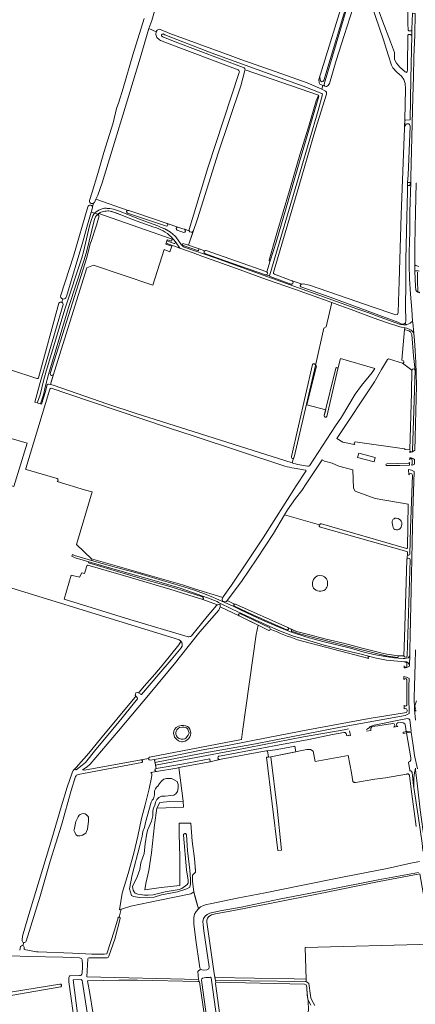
# Model space of a CAD drawing. Header units: metres. Extents: x 209813 to 223847, y 571801 to 587119.
# Tile 317 of 656: x 222073 to 222421, y 574073 to 574940. Entities that reach past the tile are written whole.
import ezdxf

# ---------------------------------------------------------------- set-up
doc = ezdxf.new("R2010")
doc.units = ezdxf.units.M
for name, color, linetype, lineweight in [('B-RO-GR-BOUWLAND-GV', 8, 'Continuous', 0), ('B-RO-GR-GRAS-GV', 8, 'Continuous', 0), ('B-RO-GR-HOUTWAL-GV', 8, 'Continuous', 0), ('B-RO-KW-KUNSTWERK_DEK-GV', 8, 'Continuous', 0), ('B-RO-OG-BEBOUWING_LOODS-GV', 8, 'Continuous', 0), ('B-RO-OG-TERREIN_CULTUURSCHEIDING-GV', 8, 'Continuous', 0), ('B-RO-OG-WATER_GREPPEL-GV', 8, 'Continuous', 0), ('B-RO-OG-WATER_MEER-GV', 8, 'Continuous', 0), ('B-RO-OG-WEG-GV', 8, 'Continuous', 0), ('B-RO-VH-VERHARDING_FUNDERING_ZAND-GV', 8, 'Continuous', 0), ('B-RO-VH-VERHARDING_HALFVERHARDING_GRIND-GV', 8, 'Continuous', 0), ('B-RO-VH-VERHARDING_PUIN-GV', 8, 'Continuous', 0)]:
    doc.layers.add(name, color=color, linetype=linetype, lineweight=lineweight)

msp = doc.modelspace()

# ---------------------------------------------------------------- linework, layer by layer
at = {"layer": 'B-RO-GR-BOUWLAND-GV', "flags": 128}
for points in [[(222213.052, 575020.402), (222202.478, 574986.38), (222199.372, 574975.972), (222189.054, 574939.724), (222186.408, 574932.653)], [(222192.89, 574929.531), (222193.922, 574931.198), (222195.493, 574931.929), (222197.335, 574931.357), (222204.955, 574928.261), (222257.978, 574908.894), (222267.582, 574905.401), (222298.618, 574894.447), (222325.844, 574884.684), (222338.861, 574879.049), (222339.893, 574882.382), (222337.035, 574883.573), (222336.48, 574884.684), (222336.162, 574887.734), (222337.618, 574892.364), (222359.049, 574961.949), (222358.255, 574963.802), (222355.212, 574964.86), (222316.98, 574978.751), (222221.994, 575013.94), (222220.509, 575014.943), (222219.847, 575015.869), (222219.781, 575017.39)], [(222338.861, 574879.049), (222342.176, 574877.468), (222343.002, 574876.392), (222342.896, 574874.592), (222333.371, 574843.901), (222318.554, 574793.312), (222296.79, 574719.471), (222296.299, 574717.491), (222296.299, 574716.658), (222297.092, 574715.983), (222310.904, 574710.864), (222312.61, 574710.193), (222321.5, 574707.416), (222322.508, 574707.557), (222328.117, 574706.498), (222369.815, 574691.893), (222382.515, 574687.66), (222404.105, 574680.146), (222405.587, 574680.675), (222406.116, 574682.157), (222406.857, 574700.995), (222406.966, 574709.255), (222407.598, 574729.147), (222408.793, 574768.395), (222410.879, 574822.28), (222411.981, 574852.074), (222412.752, 574879.488), (222412.435, 574884.25), (222411.165, 574887.584), (222408.991, 574890.534), (222405.089, 574894.04), (222401.517, 574898.075), (222400.194, 574900.39), (222397.548, 574908.526), (222392.918, 574923.541), (222382.96, 574952.646)], [(222366.45, 574951.164), (222358.72, 574926.584), (222351.643, 574904.491), (222345.623, 574884.118), (222344.433, 574882.266), (222343.044, 574881.604), (222341.56, 574881.747), (222339.893, 574882.382)], [(222195.827, 574922.626), (222193.605, 574924.61), (222192.573, 574927.309), (222192.89, 574929.531), (222186.408, 574932.653), (222178.867, 574906.387), (222163.521, 574856.248), (222145.397, 574796.452), (222141.429, 574785.737), (222139.602, 574782.166), (222168.222, 574772.341)], [(222265.047, 574896.087), (222199.592, 574920.956)], [(222221.887, 574755.509), (222238.499, 574809.823), (222266.159, 574893.792)], [(222168.719, 574772.17), (222175.873, 574769.855), (222202.656, 574760.713), (222212.041, 574757.397), (222221.942, 574754.395)], [(222074.73, 574129.369), (222075.094, 574132.533), (222079.724, 574148.911), (222100.825, 574218.298), (222109.556, 574247.402), (222114.385, 574263.939), (222118.751, 574276.639), (222119.809, 574278.557), (222122.455, 574281.269), (222133.567, 574293.837), (222143.754, 574306.603), (222158.174, 574323.801), (222174.181, 574342.983), (222174.834, 574344.181), (222174.445, 574345.166), (222174.578, 574345.96), (222175.107, 574347.018), (222176.231, 574347.481), (222177.387, 574347.174), (222178.282, 574347.944), (222182.317, 574352.971), (222191.71, 574363.489), (222198.258, 574371.162), (222212.942, 574389.352), (222213.868, 574390.807), (222214.265, 574391.865), (222214.249, 574392.988), (222213.216, 574393.673), (222208.841, 574395.173), (222171.569, 574406.578), (222057.235, 574442.004)], [(222422.098, 574229.371), (222417.58, 574262.062), (222416.203, 574274.249), (222416.065, 574274.606), (222415.856, 574274.927), (222415.586, 574275.198), (222415.265, 574275.407), (222414.908, 574275.546), (222414.53, 574275.608), (222414.148, 574275.591), (222413.777, 574275.495), (222413.434, 574275.325), (222395.135, 574272.293), (222385.61, 574270.928), (222368.516, 574268.099), (222368.085, 574268.097), (222367.659, 574268.163), (222367.248, 574268.294), (222366.863, 574268.487), (222366.512, 574268.738), (222366.205, 574269.04), (222364.954, 574276.472), (222362.144, 574291.819), (222333.024, 574286.639), (222331.181, 574295.536), (222328.887, 574297.042), (222325.705, 574297.202), (222293.925, 574290.683), (222299.405, 574245.469), (222303.35, 574208.435), (222300.138, 574208.087), (222290.01, 574290.284), (222291.766, 574290.463), (222290.94, 574296.082), (222289.78, 574295.932), (222250.268, 574288.651), (222240.432, 574286.291), (222212.793, 574281.138), (222216.777, 574251.598), (222217.094, 574246.354), (222193.576, 574245.371), (222191.348, 574230.832), (222188.891, 574206.057), (222186.331, 574190.583), (222183.679, 574178.947), (222182.887, 574173.422), (222197.288, 574175.636), (222213.747, 574177.4), (222213.721, 574202.897), (222213.235, 574222.49), (222213.209, 574232.1), (222223.314, 574232.265), (222224.73, 574216.387), (222226.805, 574201.165), (222227.55, 574190.092), (222227.627, 574189.086), (222224.793, 574186.441), (222224.915, 574180.885), (222226.133, 574171.568), (222229.482, 574158.616), (222230.089, 574156.612), (222232, 574158.358), (222234.531, 574159.664), (222237.293, 574160.583), (222240.481, 574161.232), (222264.301, 574165.988), (222288.824, 574170.797), (222320.706, 574177.282), (222357.084, 574184.514), (222396.45, 574192.381), (222417.258, 574196.805), (222424.826, 574198.395)], [(222244.707, 574096.051), (222314.616, 574094.977), (222325.061, 574094.756), (222324.338, 574122.751), (222436.28, 574125.496), (222425.324, 574187.479), (222389.55, 574180.724), (222335.838, 574169.94), (222294.483, 574161.617), (222262.771, 574155.549)], [(222262.771, 574155.549), (222245.111, 574152.276), (222241.544, 574151.295), (222240.8, 574150.913)], [(222237.593, 574144.921), (222243.96, 574099.653), (222244.707, 574096.051)], [(222075.356, 574124.247), (222076.129, 574127.081)], [(222072.626, 574120.369), (222073.421, 574123.417)]]:
    msp.add_lwpolyline(points, dxfattribs=at)
at = {"layer": 'B-RO-GR-BOUWLAND-GV'}
for points in [[(222199.592, 574920.956, -0.0463944), (222195.827, 574922.626)], [(222266.159, 574893.792, 0.3790153), (222265.047, 574896.087)], [(222168.222, 574772.341, -0.1047569), (222168.719, 574772.17)], [(222221.942, 574754.395, -0.1393325), (222221.887, 574755.509)], [(222076.129, 574127.081, -0.4001572), (222074.73, 574129.369)], [(222073.421, 574123.417, -0.3466793), (222075.356, 574124.247)]]:
    msp.add_lwpolyline(points, format="xyb", dxfattribs=at)
at = {"layer": 'B-RO-GR-GRAS-GV', "flags": 128}
for points in [[(222414.871, 574967.754), (222381.517, 574970.066), (222383.056, 574965.313), (222392.673, 574938.616), (222399.41, 574920.895), (222402.8, 574911.444), (222402.929, 574910.56), (222403.017, 574905.236), (222404.711, 574901.94), (222407.594, 574898.489), (222412.276, 574894.411), (222413.38, 574893.858), (222414.046, 574894.572), (222414.395, 574895.866), (222414.267, 574899.512), (222414.694, 574926.758), (222415.37, 574927.176), (222416.845, 574927.327), (222418.157, 574926.484), (222418.129, 574930.628), (222415.45, 574930.534), (222415.039, 574931.012), (222414.832, 574936.925)], [(222409.475, 574495.813), (222409.181, 574494.374), (222408.77, 574493.128), (222407.942, 574492.053), (222406.897, 574491.164), (222405.504, 574490.855), (222404.397, 574490.77), (222403.167, 574490.98), (222402.308, 574491.623), (222401.721, 574492.691), (222401.327, 574493.875), (222400.996, 574496.885), (222400.981, 574498.401), (222401.043, 574498.912), (222401.662, 574500.072), (222402.738, 574500.559), (222403.319, 574500.907), (222404.418, 574501.092), (222406.158, 574500.821), (222407.117, 574500.186), (222408.193, 574499.357), (222408.865, 574498.498), (222409.368, 574497.221)], [(222208.318, 574311.154), (222208.481, 574313.188), (222209.079, 574314.723), (222210.543, 574316.559), (222212.542, 574317.662), (222214.874, 574318.233), (222217.008, 574318.336), (222218.776, 574318.006), (222220.544, 574317.309), (222221.612, 574316.41), (222222.448, 574315.178), (222223.251, 574313.079), (222223.42, 574311.445), (222223.09, 574309.845), (222222.492, 574308.277), (222221.428, 574306.608), (222220.063, 574305.405), (222218.397, 574304.603), (222216.131, 574303.865), (222215.098, 574303.797), (222213.664, 574304.095), (222212.463, 574304.726), (222210.827, 574306.124), (222209.164, 574308.032), (222208.636, 574309.388)], [(222309.087, 574298.825), (222297.875, 574296.981), (222290.94, 574296.082), (222291.766, 574290.463), (222293.818, 574290.672), (222316.018, 574295.218), (222315.208, 574300.002)], [(222204.969, 574251.201), (222196.184, 574250.428), (222193.576, 574245.371), (222217.094, 574246.354), (222216.777, 574251.598)], [(222122.183, 574233.631), (222124.134, 574237.836), (222125.141, 574239.228), (222125.807, 574239.785), (222127.277, 574240.403), (222128.577, 574240.604), (222130.21, 574240.425), (222131.594, 574239.519), (222132.685, 574238.489), (222133.164, 574237.514), (222133.162, 574233.568), (222132.564, 574229.475), (222132.354, 574226.929), (222131.595, 574224.949), (222130.898, 574223.479), (222129.559, 574222.466), (222127.902, 574221.631), (222125.727, 574220.958), (222123.592, 574221.098), (222122.417, 574221.92), (222120.909, 574224.436), (222120.399, 574225.813), (222120.756, 574226.448)], [(222254.643, 574000), (222256.609, 573985.226), (222256.338, 573984.678), (222250.844, 573983.703), (222249.791, 573983.722), (222249.016, 573984.184), (222248.539, 573984.881), (222248.261, 573985.7), (222242.66, 574023.312), (222233.267, 574091.849), (222232.905, 574093.713), (222233.124, 574094.888), (222233.708, 574095.462), (222236.599, 574096.119), (222238.584, 574096.281), (222239.846, 574096.279), (222240.787, 574096.357), (222241.256, 574095.764), (222241.619, 574093.901)], [(222264.715, 573950.925), (222365.295, 573964.698), (222364.24, 573969.384), (222356.643, 573977.302), (222340.032, 573994.254), (222326.19, 574014.966), (222321.413, 574023.425), (222318.944, 574031.087), (222318.038, 574037.361), (222319.102, 574046.64), (222321.734, 574055.547), (222325.034, 574062.879), (222327.119, 574066.718), (222326.881, 574076.342), (222326.49, 574077.18), (222325.815, 574085.434), (222325.635, 574087.628), (222325.038, 574089.787), (222323.733, 574090.311), (222245.455, 574092.006), (222245.162, 574091.038), (222259.657, 573985.754)]]:
    msp.add_lwpolyline(points, close=True, dxfattribs=at)
for points in [[(222134.137, 574781.141), (222136.376, 574788.454), (222141.427, 574804.811), (222146.895, 574823.354), (222154.955, 574849.585), (222158.068, 574862.125), (222160.141, 574867.723), (222163.95, 574880.09), (222172.3, 574909.291), (222182.23, 574941.309)], [(222338.838, 574875.449), (222322.483, 574881.741), (222241.258, 574911.307), (222200.603, 574927.141), (222199.002, 574927.864), (222198.208, 574927.706), (222197.573, 574926.912), (222197.573, 574926.039), (222198.674, 574925.165), (222209.514, 574920.868), (222270.498, 574897.819)], [(222271.14, 574895.558), (222267.576, 574882.042), (222247.457, 574822.633), (222229.249, 574764.968), (222221.466, 574741.515)], [(222271.256, 574896.158), (222335.838, 574873.976), (222335.574, 574873.078)], [(222290.325, 574715.529), (222290.583, 574715.22), (222291.874, 574714.969), (222292.941, 574715.499), (222319.76, 574806.223), (222335.525, 574860.349), (222339.367, 574874.561)], [(222292.391, 574728.405), (222299.253, 574752.226), (222310.464, 574789.913), (222319.626, 574821.313), (222327.165, 574845.553), (222334.043, 574868.881), (222335.574, 574873.078)], [(222108.839, 574697.611), (222119.898, 574731.882), (222132.814, 574775.466)], [(222136.719, 574775.576), (222137.57, 574778.533)], [(222333.273, 574635.527), (222340.54, 574668.384), (222342.602, 574669.795), (222347.833, 574691.027), (222344.366, 574692.281), (222315.79, 574702.498), (222298.597, 574708.581), (222286.088, 574712.983), (222263.752, 574721.062), (222233.192, 574731.942), (222225.628, 574734.745), (222213.864, 574738.967), (222201.73, 574743.433), (222201.435, 574742.58), (222206.607, 574740.727), (222204.861, 574735.885), (222199.885, 574737.75), (222189.863, 574706.365), (222137.535, 574724.06), (222131.649, 574721.638), (222100.397, 574621.123), (222099.699, 574618.789), (222102.245, 574618.128), (222150.357, 574601.569), (222174.438, 574593.624), (222312.76, 574549.67)], [(222221.466, 574741.515), (222235.688, 574736.765)], [(222236.968, 574736.936), (222290.35, 574718.007), (222293.442, 574727.932)], [(222290.35, 574718.007), (222290.529, 574717.943)], [(222089.142, 574624.794), (222107.244, 574690.44)], [(222109.637, 574691.315), (222110.568, 574694.265)], [(221934.372, 574675.249), (222000, 574653.008), (222040.909, 574639.542), (222087.602, 574624.234)], [(222062.774, 574530.38), (222067.605, 574528.934), (222079.073, 574567.255), (222041.659, 574578.128), (222030.727, 574582.096), (222026.437, 574583.467), (222041.421, 574636), (222000, 574649.125), (221932.931, 574670.77)], [(222327.943, 574547.189), (222350.839, 574582.492), (222356.337, 574589.997), (222368.239, 574610.333), (222373.836, 574617.843), (222383.174, 574629.384), (222385.748, 574632.942), (222355.287, 574641.888), (222353.131, 574632.645)], [(222396.868, 574640.854), (222391.362, 574632.136), (222385.313, 574621.251), (222352.127, 574571.19), (222357.289, 574567.928), (222367.354, 574565.991), (222368.059, 574566.443)], [(222417.845, 574611.666), (222418.221, 574631.508), (222409.863, 574637.631), (222398.651, 574641.262)], [(222312.037, 574555.242), (222330.557, 574636.481)], [(222341.052, 574591.492), (222342.304, 574596.577), (222325.65, 574600.99), (222334.091, 574635.25), (222333.273, 574635.527), (222314.608, 574554.714)], [(222353.131, 574632.645), (222343.33, 574590.626)], [(222099.168, 574614.8), (222077.987, 574544.7)], [(222306.352, 574546.97), (222226.525, 574573.279), (222203.669, 574580.578), (222114.937, 574610.658), (222100.351, 574615.482)], [(222412.379, 574561.552), (222416.549, 574561.152), (222417.845, 574611.666)], [(222368.42, 574568.326), (222411.804, 574562.047)], [(222414.249, 574474.885), (222414.958, 574513.427), (222385.963, 574518.293), (222368.165, 574524.961), (222366.942, 574527.372), (222366.267, 574543.632), (222353.999, 574546.987), (222347.966, 574549.595), (222341.246, 574551.304), (222339.254, 574552.304), (222325.211, 574531.257), (222321.316, 574525.293), (222315.68, 574518.285), (222308.641, 574508.438), (222306.052, 574504.067)], [(222313.791, 574553.745), (222312.76, 574549.67), (222313.799, 574549.34)], [(222078.443, 574543.825), (222105.551, 574536.049)], [(222135.996, 574465.135), (222216.144, 574442.186), (222226.625, 574438.601), (222251.596, 574431.035), (222251.874, 574431.755), (222259.385, 574442.043), (222273.732, 574463.477), (222287.066, 574483.619), (222316.142, 574529.451), (222324.876, 574542.478)], [(222324.427, 574543.447), (222314.385, 574545.067)], [(222321.396, 574547.663), (222326.207, 574546.86)], [(222105.636, 574533.252), (222130.652, 574525.793), (222136.45, 574524.132), (222122.698, 574477.932), (222135.996, 574465.135)], [(222336.744, 574495.04), (222306.052, 574504.067), (222296.275, 574487.56), (222281.601, 574465.089), (222268.043, 574445.232), (222255.448, 574428.42), (222261.833, 574425.089)], [(222413.934, 574471.545), (222337.749, 574492.979)], [(222338.463, 574495.925), (222413.62, 574474.38)], [(222262.708, 574425.125), (222309.058, 574404.522), (222316.432, 574401.278), (222327.264, 574398.566), (222342.753, 574394.488), (222359.147, 574390.48), (222374.419, 574386.588), (222390.75, 574382.246), (222396.276, 574381.017), (222406.043, 574379.57), (222411.282, 574379.724), (222411.724, 574395.854), (222413.89, 574464.292), (222414.325, 574469.144)], [(222414.325, 574469.144), (222414.327, 574470.833)], [(222131.844, 574458.948), (222129.874, 574452.178), (222127.468, 574452.878), (222125.2, 574449.131), (222118.067, 574450.858), (222111.752, 574429.697), (222169.83, 574411.722), (222221.074, 574396.454)], [(222223.907, 574397.263), (222237.83, 574414.289), (222246.191, 574424.035), (222246.89, 574424.53), (222233.225, 574429.52), (222226.371, 574431.829), (222204.918, 574438.486), (222164.238, 574450.452), (222132.759, 574459.747), (222131.844, 574458.948)], [(222187.114, 574290.395), (222268.119, 574306.024), (222268.931, 574313.123), (222281.103, 574398.349), (222282.748, 574406.677), (222265.95, 574414.827), (222249.425, 574422.765), (222248.123, 574419.933), (222231.27, 574400.836), (222213.083, 574377.996), (222210.242, 574374.136), (222187.542, 574346.802), (222159.718, 574313.713), (222134.656, 574284.173), (222132.102, 574281.853), (222128.046, 574279.317), (222129.786, 574278.784), (222186.217, 574289.302)], [(222180.241, 574285.603), (222124.303, 574275.141)], [(222186.217, 574289.302), (222179.521, 574288.054)], [(222192.823, 574280.478), (222191.359, 574288.328), (222187.589, 574287.619)], [(222121.914, 574273.256), (222118.11, 574261.052), (222109.428, 574230.336), (222099.594, 574198.824), (222090.735, 574167.791), (222078.399, 574128.155)], [(222162.154, 574156.343), (222160.665, 574155.738), (222162.97, 574170.586), (222168.325, 574187.892), (222173.239, 574205.671), (222176.845, 574220.72), (222180.102, 574236.349), (222183.326, 574248.433), (222186.613, 574262.344), (222188.885, 574272.332), (222189.133, 574274.375), (222189.149, 574275.489), (222188.879, 574276.379), (222188.33, 574276.945), (222193.191, 574277.873)], [(222424.14, 574188.831), (222388.623, 574182.273), (222342.571, 574173.186), (222301.194, 574165.166), (222267.826, 574158.264), (222249.168, 574154.813), (222240.214, 574152.813), (222237.769, 574151.715), (222235.957, 574150.262), (222234.695, 574148.243), (222234.083, 574145.666), (222234.213, 574142.641), (222234.514, 574140.033), (222235.015, 574137.441), (222239.681, 574105.52), (222239.302, 574103.872), (222237.545, 574103.029), (222235.541, 574102.775), (222233.196, 574103.001), (222231.951, 574103.411)], [(222240.8, 574150.913), (222241.544, 574151.295), (222245.111, 574152.276), (222262.771, 574155.549), (222294.483, 574161.617), (222335.838, 574169.94), (222389.55, 574180.724), (222425.324, 574187.479)], [(222132.662, 574112.568), (222131.741, 574096.905), (222230.104, 574094.536), (222229.71, 574101.404), (222231.951, 574103.411), (222231.355, 574104.58), (222230.985, 574106.778), (222227.854, 574129.203), (222226.058, 574143.434), (222226.231, 574149.114), (222226.82, 574151.992), (222228.152, 574154.421), (222229.825, 574156.37), (222230.089, 574156.612), (222227.515, 574165.4), (222226.133, 574171.568), (222223.316, 574170.038), (222196.131, 574164.318), (222170.525, 574159.122), (222163.118, 574156.735), (222162.154, 574156.343)], [(222162.154, 574156.343), (222160.374, 574149.339)], [(222076.601, 574122.393), (222076.708, 574120.985), (222087.419, 574118.73), (222089.026, 574118.689), (222119.164, 574117.553), (222136.117, 574116.826), (222147.151, 574116.76), (222149.465, 574116.936), (222156.153, 574137.988), (222159.287, 574148.818)], [(222161.264, 574148.197), (222156.459, 574130.018), (222151.244, 574114.847)], [(222245.455, 574092.006), (222243.96, 574099.653), (222237.593, 574144.921)], [(222127.565, 574111.743), (222127.112, 574112.928), (222125.476, 574113.636), (222110.609, 574114.102), (222080.474, 574114.792), (222049.992, 574115.873), (222021.563, 574116.282), (222015.162, 574116.685)], [(222149.671, 574113.586), (222133.861, 574113.46)], [(222127.54, 574099.811), (222127.93, 574106.008)], [(222066.26, 574083.417), (222107.939, 574090.349)], [(222121.577, 574052.328), (222115.927, 574092.344)], [(222116.028, 574096.254), (222116.225, 574096.863)], [(222116.934, 574097.59), (222125.287, 574097.852)], [(222141.66, 574003.234), (222135.932, 574041.082), (222129.139, 574084.277), (222127.897, 574091.748), (222127.743, 574093.628), (222126.935, 574094.509), (222119.614, 574094.015), (222123.703, 574064.586), (222128.414, 574031.423), (222130.722, 574014.785), (222133.695, 573995.151), (222134.442, 573989.965), (222148.015, 573992.094)], [(222245.532, 573975.679), (222248.114, 573976.018), (222247.005, 573984.335), (222231.119, 574092.41), (222230.458, 574092.778), (222229.744, 574092.509), (222176.424, 574093.82), (222159.917, 574093.737), (222132.496, 574093.387), (222134.368, 574082.077), (222136.98, 574065.569), (222139.934, 574044.882), (222145.558, 574010.847), (222146.762, 574004.055)], [(222230.104, 574094.536), (222230.373, 574093.822), (222230.458, 574092.778)]]:
    msp.add_lwpolyline(points, dxfattribs=at)
at = {"layer": 'B-RO-GR-GRAS-GV'}
for points in [[(222335.574, 574873.078, -0.9305915), (222336.236, 574872.843)], [(222339.367, 574874.561, 0.2855453), (222338.838, 574875.449)], [(222132.814, 574775.466, -0.7093836), (222136.719, 574775.576)], [(222137.57, 574778.533, -0.6160206), (222134.137, 574781.141)], [(222235.688, 574736.765, -0.2324769), (222236.968, 574736.936)], [(222290.529, 574717.943, -0.5386704), (222290.325, 574715.529)], [(222110.568, 574694.265, -0.4396312), (222108.839, 574697.611)], [(222107.244, 574690.44, -0.3730389), (222109.637, 574691.315)], [(222330.557, 574636.481, -0.8683558), (222333.273, 574635.527)], [(222398.651, 574641.262, 0.3125406), (222396.868, 574640.854)], [(222087.602, 574624.234, 0.4258603), (222089.142, 574624.794)], [(222100.351, 574615.482, 0.4158554), (222099.168, 574614.8)], [(222368.059, 574566.443, -0.9464221), (222368.42, 574568.326)], [(222411.804, 574562.047, -0.1725452), (222412.379, 574561.552)], [(222077.987, 574544.7, 0.4348247), (222078.443, 574543.825)], [(222314.385, 574545.067, -0.039807), (222306.352, 574546.97)], [(222313.799, 574549.34, 0.0333899), (222321.396, 574547.663)], [(222324.876, 574542.478, 0.4916013), (222324.427, 574543.447)], [(222326.207, 574546.86, 0.2052606), (222327.943, 574547.189)], [(222105.551, 574536.049, -0.7125759), (222105.636, 574533.252)], [(222413.62, 574474.38, 0.4327219), (222414.249, 574474.885)], [(222414.327, 574470.833, 0.3453183), (222413.934, 574471.545)], [(222331.496, 574439.419, -0.4459315), (222334.979, 574450.064)], [(222334.979, 574450.064, -0.3517766), (222342.923, 574447.541)], [(222342.923, 574447.541, -0.3225802), (222342.064, 574438.201)], [(222342.064, 574438.201, -0.4137245), (222331.496, 574439.419)], [(222221.074, 574396.454, 0.1855106), (222223.907, 574397.263)], [(222179.521, 574288.054, -0.796895), (222180.241, 574285.603)], [(222124.303, 574275.141, 0.2910433), (222121.914, 574273.256)], [(222193.191, 574277.873, -0.8758293), (222192.823, 574280.478)], [(222237.593, 574144.921, -0.3444029), (222240.8, 574150.913)], [(222078.399, 574128.155, -0.3662806), (222076.129, 574127.081)], [(222075.356, 574124.247, -0.3741897), (222076.601, 574122.393)], [(222127.93, 574106.008, 0.0539166), (222127.565, 574111.743)], [(222133.861, 574113.46, 0.3743276), (222132.662, 574112.568)], [(222151.244, 574114.847, -0.3449549), (222149.671, 574113.586)], [(222125.287, 574097.852, 0.4397746), (222127.54, 574099.811)], [(222107.939, 574090.349, -0.9016164), (222108.781, 574088.055)], [(222115.927, 574092.344, -0.0979153), (222116.028, 574096.254)], [(222116.225, 574096.863, -0.3607377), (222116.934, 574097.59)]]:
    msp.add_lwpolyline(points, format="xyb", dxfattribs=at)
for centre, radius, start, end in [((222269.23, 574896.239), 2.028, 340.391818, 52.529612), ((222313.322, 574554.971), 1.313, 168.08867, 349.504255), ((222338.138, 574494.444), 1.516, 77.628753, 257.831008), ((222187.634, 574289.054), 1.438, 111.18305, 269.290164), ((222160.208, 574148.292), 1.061, 354.886009, 155.662016)]:
    msp.add_arc(centre, radius, start, end, dxfattribs=at)
at = {"layer": 'B-RO-GR-HOUTWAL-GV', "flags": 128}
for points in [[(222363.862, 574964.178), (222340.68, 574886.809), (222339.814, 574885.875), (222338.782, 574885.716), (222337.909, 574886.192), (222337.353, 574886.986), (222337.052, 574890.564), (222336.162, 574887.734), (222336.48, 574884.684), (222337.035, 574883.573), (222341.56, 574881.747), (222341.004, 574882.541), (222341.041, 574883.566), (222365.356, 574965.786)], [(222179.898, 574345.749), (222195.381, 574363.388), (222206.235, 574376.259), (222214.958, 574386.684), (222215.721, 574388.293), (222215.919, 574389.881), (222215.39, 574391.468), (222214.249, 574392.988), (222214.265, 574391.865), (222213.868, 574390.807), (222212.942, 574389.352), (222198.258, 574371.162), (222191.71, 574363.489), (222182.317, 574352.971), (222178.282, 574347.944), (222177.387, 574347.174), (222179.314, 574345.767)], [(222176.154, 574343.057), (222174.834, 574344.181), (222174.181, 574342.983), (222158.174, 574323.801), (222143.754, 574306.603), (222133.567, 574293.837), (222122.455, 574281.269), (222121.222, 574280.005), (222122.256, 574279.173), (222127.63, 574283.433)], [(222127.63, 574283.433), (222130.486, 574285.776), (222139.831, 574297.216), (222159.109, 574320.343), (222176.498, 574341.68)], [(222329.241, 574071.831), (222327.765, 574074.445), (222326.881, 574076.342), (222327.119, 574066.718)]]:
    msp.add_lwpolyline(points, dxfattribs=at)
at = {"layer": 'B-RO-GR-HOUTWAL-GV'}
for points in [[(222176.498, 574341.68, 0.3210868), (222176.154, 574343.057)], [(222179.314, 574345.767, 0.3423558), (222179.898, 574345.749)]]:
    msp.add_lwpolyline(points, format="xyb", dxfattribs=at)
at = {"layer": 'B-RO-GR-HOUTWAL-GV', "flags": 128}
for points in [[(222193.576, 574245.371), (222196.184, 574250.428), (222204.969, 574251.201), (222216.777, 574251.598), (222212.793, 574281.138), (222211.004, 574280.804), (222193.191, 574277.873), (222188.33, 574276.945), (222188.879, 574276.379), (222189.149, 574275.489), (222189.133, 574274.375), (222188.885, 574272.332), (222186.613, 574262.344), (222183.326, 574248.433), (222180.102, 574236.349), (222176.845, 574220.72), (222173.239, 574205.671), (222168.325, 574187.892), (222162.97, 574170.586), (222160.665, 574155.738), (222163.118, 574156.735), (222170.525, 574159.122), (222196.131, 574164.318), (222223.316, 574170.038), (222226.133, 574171.568), (222224.915, 574180.885), (222224.793, 574186.441), (222227.627, 574189.086), (222227.351, 574194.023), (222226.805, 574201.165), (222224.73, 574216.387), (222223.314, 574232.265), (222213.209, 574232.1), (222213.235, 574222.49), (222213.721, 574202.897), (222213.747, 574177.4), (222197.288, 574175.636), (222182.887, 574173.422), (222183.679, 574178.947), (222186.331, 574190.583), (222188.891, 574206.057), (222191.348, 574230.832)], [(222173.465, 574171.57), (222174.282, 574170.508), (222176.731, 574169.546), (222182.755, 574168.73), (222185.775, 574168.73), (222190.187, 574169.126), (222200.723, 574171.57), (222213.07, 574173.698), (222215.552, 574174.481), (222220.027, 574177.784), (222220.985, 574179.383), (222220.985, 574182.045), (222219.619, 574191.074), (222217.119, 574221.733), (222217.119, 574222.151), (222217.293, 574222.619), (222218.107, 574222.996), (222218.704, 574222.996), (222219.176, 574222.694), (222219.543, 574221.961), (222220.566, 574208.034), (222222.477, 574190.701), (222223.141, 574182.738), (222223.141, 574178.596), (222222.447, 574175.756), (222220.032, 574174.349), (222211.672, 574171.57), (222197.581, 574169.149), (222191.101, 574167.104), (222185.688, 574166.48), (222178.068, 574166.792), (222172.883, 574167.572), (222171.088, 574168.322), (222169.395, 574174.429), (222171.699, 574186.644), (222178.446, 574212.411), (222180.641, 574220.624), (222181.111, 574224.888), (222182.755, 574228.253), (222183.557, 574232.782), (222188.616, 574250.675), (222189.239, 574252.482), (222190.439, 574253.697), (222191.306, 574257.082), (222191.306, 574260.736), (222192.218, 574262.527), (222193.19, 574263.818), (222194.33, 574264.932), (222195.959, 574267.255), (222197.921, 574269.486), (222199.747, 574271.07), (222202.1, 574271.597), (222206.476, 574271.597), (222208.906, 574270.466), (222211.395, 574268.943), (222212.257, 574266.297), (222212.257, 574263.296), (222211.757, 574260.098), (222210.167, 574258.143), (222208.527, 574256.914), (222200.852, 574255.922), (222197.626, 574255.922), (222195.254, 574254.803), (222193.467, 574252.965), (222192.318, 574250.713), (222191.653, 574247.869), (222190.663, 574245.735), (222189.926, 574242.75), (222189.926, 574238.707), (222188.744, 574233.898), (222185.596, 574226.571), (222184.754, 574223.341), (222183.104, 574213.951), (222182.382, 574205.39), (222179.375, 574197.174), (222178.506, 574191.295), (222176.233, 574184.95), (222172.123, 574176.495), (222172.593, 574173.258)], [(222244.707, 574096.051), (222245.222, 574093.565), (222275.862, 574093.126), (222324.076, 574092.549), (222325.123, 574092.363), (222325.061, 574094.756), (222314.616, 574094.977)]]:
    msp.add_lwpolyline(points, close=True, dxfattribs=at)
at = {"layer": 'B-RO-KW-KUNSTWERK_DEK-GV', "flags": 128}
msp.add_lwpolyline([(222413.522, 574311.747), (222413.83, 574311.789), (222413.745, 574312.896), (222410.441, 574312.441), (222410.617, 574311.347)], close=True, dxfattribs=at)
at = {"layer": 'B-RO-OG-BEBOUWING_LOODS-GV', "flags": 128}
msp.add_lwpolyline([(222385.007, 574550.671), (222386.028, 574554.532), (222371.479, 574558.381), (222370.423, 574554.532)], close=True, dxfattribs=at)
at = {"layer": 'B-RO-OG-TERREIN_CULTUURSCHEIDING-GV', "flags": 128}
for points in [[(222419.167, 574872.255), (222419.637, 574889.833), (222420.008, 574907.408), (222420.898, 574927.073), (222421.212, 574945.817), (222418.914, 574946.22), (222418.355, 574932.115), (222418.129, 574930.628), (222418.157, 574926.484), (222417.328, 574888.174), (222416.817, 574852.046), (222412.974, 574851.911), (222411.981, 574852.074), (222411.782, 574846.69), (222412.389, 574846.668)], [(222416.704, 574846.522), (222415.448, 574817.86), (222414.975, 574803.314), (222414.385, 574796.874), (222416.91, 574796.786), (222417.201, 574796.753), (222417.308, 574801.35), (222419.167, 574872.255)], [(222421.046, 574631.611), (222419.815, 574643.989), (222418.1, 574662.956), (222417.174, 574665.391), (222415.596, 574666.214), (222411.843, 574667.291), (222409.404, 574640.228)], [(222409.404, 574640.228), (222410.754, 574639.675)], [(222409.863, 574637.631), (222418.221, 574631.508)]]:
    msp.add_lwpolyline(points, dxfattribs=at)
at = {"layer": 'B-RO-OG-TERREIN_CULTUURSCHEIDING-GV'}
for points in [[(222412.389, 574846.668, -0.9830938), (222416.704, 574846.522)], [(222410.754, 574639.675, -0.8785626), (222409.863, 574637.631)], [(222418.221, 574631.508, -0.832936), (222421.046, 574631.611)]]:
    msp.add_lwpolyline(points, format="xyb", dxfattribs=at)
at = {"layer": 'B-RO-OG-TERREIN_CULTUURSCHEIDING-GV', "flags": 128}
msp.add_lwpolyline([(222419.97, 574263.518), (222423.662, 574238.78), (222427.341, 574214.473), (222427.986, 574208.05), (222429.17, 574206.416), (222430.237, 574205.688), (222431.042, 574205.748), (222429.985, 574212.952), (222429.522, 574216.357), (222425.681, 574244.091), (222423.076, 574264.938), (222421.49, 574279.085), (222421.374, 574280.594), (222420.46, 574276.679), (222419.978, 574272.393), (222419.921, 574265.206)], close=True, dxfattribs=at)
at = {"layer": 'B-RO-OG-WATER_GREPPEL-GV', "flags": 128}
for points in [[(222222.511, 575017.667), (222223.277, 575019.807), (222222.048, 575019.807), (222220.972, 575019.441), (222220.178, 575018.647), (222219.781, 575017.39), (222219.847, 575015.869), (222220.509, 575014.943), (222221.994, 575013.94), (222316.98, 574978.751), (222355.212, 574964.86), (222358.255, 574963.802), (222359.049, 574961.949), (222337.618, 574892.364), (222337.052, 574890.564), (222337.353, 574886.986), (222337.909, 574886.192), (222338.782, 574885.716), (222339.814, 574885.875), (222340.68, 574886.809), (222363.862, 574964.178)], [(222293.442, 574727.932), (222298.543, 574744.308), (222309.571, 574781.594), (222317.753, 574810.001), (222335.551, 574870.907), (222336.236, 574872.843)], [(222351.355, 574633.341), (222341.052, 574591.492)], [(222396.218, 574547.301), (222407.758, 574547.449), (222416.215, 574547.743), (222416.163, 574549.945)], [(222415.555, 574549.618), (222396.043, 574548.921)], [(222261.795, 574423.349), (222277.596, 574416.149), (222308.169, 574402.652)], [(222309.058, 574404.522), (222262.708, 574425.125)], [(222265.95, 574414.827), (222292.057, 574402.16)], [(222292.963, 574404.292), (222279.094, 574411.012), (222266.765, 574416.923)], [(222107.939, 574090.349), (222066.26, 574083.417), (222041.765, 574079.401)], [(222332.846, 574071.497), (222330.05, 574076.106), (222329.235, 574078.353), (222328.693, 574082.41), (222327.841, 574088.966), (222327.365, 574090.925), (222326.105, 574092.189), (222324.076, 574092.549), (222275.862, 574093.126), (222245.222, 574093.565), (222245.455, 574092.006)], [(222245.455, 574092.006), (222323.733, 574090.311), (222325.038, 574089.787), (222325.635, 574087.628), (222326.086, 574080.828), (222326.49, 574077.18), (222327.765, 574074.445), (222329.241, 574071.831)], [(222042.441, 574076.565), (222108.781, 574088.055)]]:
    msp.add_lwpolyline(points, dxfattribs=at)
at = {"layer": 'B-RO-OG-WATER_GREPPEL-GV'}
for points in [[(222292.391, 574728.405, 0.8555209), (222293.442, 574727.932)], [(222353.131, 574632.645, 0.729584), (222351.355, 574633.341)], [(222341.052, 574591.492, 0.8883986), (222343.33, 574590.626)], [(222416.163, 574549.945, -0.3876194), (222415.555, 574549.618)], [(222396.043, 574548.921, 0.8548324), (222396.218, 574547.301)], [(222262.708, 574425.125, 0.9511938), (222261.817, 574423.338)], [(222292.057, 574402.16, 0.4616444), (222293.489, 574403.24)]]:
    msp.add_lwpolyline(points, format="xyb", dxfattribs=at)
at = {"layer": 'B-RO-OG-WATER_GREPPEL-GV', "flags": 128}
msp.add_lwpolyline([(222313.839, 574400.776), (222319.131, 574399.055), (222333.785, 574395.319), (222348.949, 574391.521), (222358.535, 574389.218), (222366.28, 574387.18), (222374.04, 574384.94), (222383.525, 574382.63), (222395.321, 574379.751), (222402.862, 574378.594), (222405.605, 574378.331), (222405.811, 574378.446), (222406.191, 574379.016), (222406.043, 574379.57), (222396.276, 574381.017), (222390.75, 574382.246), (222374.419, 574386.588), (222359.147, 574390.48), (222342.753, 574394.488), (222327.264, 574398.566), (222316.432, 574401.278), (222312.774, 574402.738), (222312.525, 574402.633), (222312.312, 574402.467), (222312.15, 574402.251), (222312.05, 574402), (222312.019, 574401.732), (222312.06, 574401.464), (222312.168, 574401.217), (222312.338, 574401.007)], close=True, dxfattribs=at)
at = {"layer": 'B-RO-OG-WATER_MEER-GV', "flags": 128}
msp.add_lwpolyline([(222212.458, 574315.85), (222211.158, 574314.491), (222210.44, 574313.327), (222210.194, 574311.859), (222210.279, 574310.503), (222210.724, 574309.202), (222211.64, 574307.819), (222213.165, 574306.769), (222214.938, 574306.108), (222216.738, 574306.138), (222218.121, 574306.445), (222219.117, 574307.222), (222221.079, 574309.662), (222221.686, 574310.909), (222221.851, 574311.823), (222221.516, 574313.373), (222220.738, 574315.061), (222219.767, 574316.139), (222218.742, 574316.58), (222217.44, 574316.828), (222216.034, 574316.954), (222213.592, 574316.572)], close=True, dxfattribs=at)
at = {"layer": 'B-RO-OG-WEG-GV', "flags": 128}
for points in [[(222414.31, 574794.82), (222414.498, 574788.623), (222413.705, 574766.199), (222412.943, 574728.779), (222412.939, 574707.244), (222412.52, 574687.583), (222412.87, 574675.063), (222412.407, 574671.485), (222413.138, 574671.541), (222413.556, 574671.622), (222415.491, 574672.321), (222416.099, 574672.595), (222416.74, 574672.985), (222418.937, 574674.792), (222418.069, 574684.829), (222417.025, 574698.489), (222416.296, 574712.034), (222415.959, 574724.346), (222415.959, 574738.455), (222416.052, 574741.418), (222416.309, 574756.621), (222416.597, 574770.937), (222417.201, 574796.753), (222416.91, 574796.786)], [(222422.25, 574796.191), (222422.057, 574796.212), (222421.464, 574770.831), (222421.176, 574756.531), (222420.918, 574741.301), (222420.734, 574732.618), (222420.826, 574724.415)], [(222168.222, 574772.341), (222139.602, 574782.166), (222138.498, 574779.332)], [(222110.89, 574689.489), (222090.758, 574620.631), (222085.977, 574603.378), (222088.011, 574602.701), (222088.395, 574603.408), (222090.742, 574609.759), (222093.641, 574622.122), (222095.935, 574630.493), (222112.824, 574686.204), (222127.255, 574730.515), (222128.85, 574735.702), (222134.166, 574758.58), (222135.549, 574763.378), (222137.184, 574767.541), (222137.902, 574768.84), (222138.682, 574769.865)], [(222138.682, 574769.865), (222135.751, 574770.789), (222131.839, 574757.414), (222128.145, 574744.557)], [(222135.349, 574743.996), (222140.321, 574759.268), (222142.807, 574767.581), (222141.863, 574767.915), (222142.145, 574768.774), (222141.519, 574768.971)], [(222136.809, 574774.407), (222135.751, 574770.789)], [(222138.682, 574769.865), (222139.926, 574770.892), (222142.375, 574772.514), (222143.686, 574773.199), (222146.226, 574774.003), (222147.484, 574774.152), (222149.846, 574774.048), (222152.15, 574773.919), (222155.409, 574773.474), (222159.649, 574771.944), (222179.579, 574763.974), (222194.279, 574758.595), (222199.46, 574756.452)], [(222142.145, 574768.774), (222142.429, 574769.637), (222206.995, 574746.825), (222206.467, 574745.03), (222202.778, 574746.337), (222202.428, 574745.451)], [(222190.953, 574757.45), (222172.174, 574764.196), (222164.203, 574767.605), (222153.842, 574771.296), (222152.212, 574771.752), (222151.298, 574771.908), (222150.386, 574771.965), (222148.766, 574771.723)], [(222201.936, 574758.456), (222167.583, 574769.939)], [(222138.382, 574763.458), (222131.676, 574736.689), (222129.588, 574728.723), (222115.763, 574686.8), (222097.876, 574627.606), (222095.395, 574617.703), (222093.481, 574609.665), (222090.989, 574601.71), (222091.845, 574601.425)], [(222212.041, 574757.397), (222202.656, 574760.713)], [(222199.46, 574756.452), (222200.572, 574756.005), (222203.976, 574754.029), (222205.543, 574752.995), (222209.631, 574749.687)], [(222214.558, 574753.654), (222211.37, 574754.77)], [(222217.22, 574752.729), (222214.558, 574753.654)], [(222235.688, 574736.765), (222230.572, 574738.475), (222230.138, 574736.782), (222215.945, 574741.679), (222216.396, 574743.207), (222221.466, 574741.515), (222225.579, 574753.933)], [(222221.942, 574754.395), (222217.842, 574755.608)], [(222099.545, 574628.481), (222131.683, 574730.665), (222135.11, 574744.081), (222135.349, 574743.996)], [(222128.145, 574744.557), (222113.753, 574696.3), (222113.306, 574695.23)], [(222202.428, 574745.451), (222208.77, 574743.179)], [(222217.684, 574740.004), (222244.763, 574730.486), (222275.836, 574719.34), (222306.815, 574708.092), (222363.165, 574687.965), (222368.852, 574685.808), (222379.329, 574682.263), (222390.431, 574678.161), (222404.039, 574673.2), (222408.271, 574671.675), (222410.724, 574671.356), (222412.407, 574671.485)], [(222253.808, 574727.788), (222235.82, 574734.263)], [(222289.312, 574715.389), (222253.808, 574727.788)], [(222292.799, 574715.035), (222292.941, 574715.499), (222291.874, 574714.969), (222290.583, 574715.22), (222290.325, 574715.529)], [(222420.98, 574718.765), (222421.496, 574705.166), (222421.695, 574701.877), (222422.638, 574700.801), (222423.497, 574700.158), (222424.896, 574699.733), (222424.894, 574700.31), (222423.601, 574700.54), (222423.249, 574710.592), (222423.235, 574717.81)], [(222312.61, 574710.193), (222312.94, 574710.03), (222313.342, 574709.628), (222313.564, 574709.025), (222313.564, 574708.644), (222313.405, 574708.104), (222313.204, 574707.829), (222312.802, 574707.469), (222312.485, 574707.353), (222312.146, 574707.289), (222311.653, 574707.355), (222293.251, 574714.043)], [(222321.5, 574707.416), (222312.61, 574710.193)], [(222346.334, 574695.675), (222320.381, 574704.987)], [(222412.699, 574673.33), (222412.049, 574672.572), (222411.267, 574672.209), (222410.06, 574672.117), (222408.721, 574672.419), (222405.991, 574673.728), (222346.334, 574695.675)], [(222420.732, 574560.846), (222421.156, 574571.943), (222421.544, 574584.229), (222421.794, 574595.362), (222422.305, 574617.681), (222422.057, 574628.775), (222421.746, 574638.087), (222421.218, 574648.923), (222420.447, 574657.682), (222419.857, 574664.089), (222418.857, 574665.451), (222418.267, 574666.077), (222417.519, 574666.662), (222416.493, 574667.308), (222413.794, 574668.398), (222411.977, 574668.77), (222411.843, 574667.291)], [(222411.843, 574667.291), (222415.596, 574666.214), (222417.174, 574665.391), (222418.1, 574662.956), (222419.815, 574643.989), (222421.046, 574631.611)], [(222421.046, 574631.611), (222418.932, 574560.397)], [(222097.892, 574619.258), (222099.699, 574618.789), (222102.436, 574627.682)], [(222091.845, 574601.425), (222095.277, 574612.636), (222096.911, 574618.778)], [(222416.532, 574560.478), (222416.48, 574558.98)], [(222416.312, 574554.1), (222416.262, 574552.659)], [(222418.634, 574552.411), (222418.571, 574548.577)], [(222420.558, 574548.606), (222420.705, 574552.669)], [(222415.377, 574543.877), (222415.433, 574539.295)], [(222416.356, 574379.835), (222416.512, 574385.223), (222416.688, 574397.47), (222418.053, 574451.115), (222419.216, 574507.372), (222419.994, 574532.966), (222420.325, 574542.134)], [(222418.662, 574539.021), (222417.123, 574492.174), (222416.455, 574469.256)], [(222261.833, 574425.089), (222255.448, 574428.42), (222254.922, 574427.717), (222253.628, 574427.335), (222252.506, 574427.452), (222251.454, 574427.979), (222251.029, 574429.565), (222251.596, 574431.035), (222226.625, 574438.601), (222216.144, 574442.186), (222135.996, 574465.135), (222135.718, 574463.937), (222140.133, 574462.673), (222158.02, 574457.666), (222178.058, 574452.317), (222198.46, 574446.187), (222214.297, 574441.529), (222225.801, 574437.957), (222233.189, 574435.284), (222241.335, 574431.961), (222248.035, 574429.032), (222260.713, 574423.322), (222267.746, 574420.016), (222277.098, 574415.469), (222286.536, 574411.131), (222303.889, 574403.859), (222312.137, 574400.544), (222325.629, 574396.112), (222334.093, 574393.926), (222342.147, 574391.81), (222353.188, 574389.012), (222364.12, 574386.306), (222375.176, 574383.307), (222384.863, 574381.012), (222394.828, 574379.042), (222402.394, 574378.001), (222410.541, 574377.308), (222411.957, 574377.315), (222413.358, 574377.523), (222415.037, 574378.056), (222416.356, 574379.835)], [(222414.325, 574469.144), (222413.901, 574464.411)], [(222416.841, 574464.312), (222414.246, 574379.769)], [(222380.859, 574379.204), (222374.664, 574380.737), (222358.672, 574384.776), (222340.931, 574389.187), (222324.367, 574394.092), (222317.968, 574395.728), (222313.086, 574397.378), (222301.087, 574402.126), (222289.784, 574407.029), (222272.587, 574414.922), (222259.784, 574420.924), (222247.701, 574426.78), (222246.526, 574427.476), (222238.109, 574430.765), (222224.959, 574435.594), (222214.088, 574439.265), (222195.264, 574444.998), (222158.916, 574455.205), (222133.55, 574462.634), (222133.233, 574461.712), (222147.211, 574457.447), (222178.575, 574448.209), (222204.848, 574440.706), (222232.84, 574431.919), (222233.812, 574431.632)], [(222233.225, 574429.52), (222246.89, 574424.53), (222247.631, 574425.055), (222248.729, 574425.241), (222249.356, 574424.985), (222249.425, 574422.765), (222265.95, 574414.827)], [(222411.282, 574379.724), (222406.043, 574379.57), (222406.191, 574379.016), (222405.811, 574378.446), (222405.605, 574378.331), (222397.5, 574379.385), (222390.643, 574380.847), (222383.525, 574382.63), (222374.04, 574384.94), (222366.28, 574387.18), (222358.535, 574389.218), (222348.949, 574391.521), (222333.785, 574395.319), (222319.131, 574399.055), (222313.839, 574400.776), (222312.338, 574401.007), (222312.168, 574401.217), (222312.06, 574401.464), (222312.019, 574401.732), (222312.05, 574402), (222312.15, 574402.251), (222312.312, 574402.467), (222312.525, 574402.633), (222312.774, 574402.738), (222309.058, 574404.522)], [(222317.527, 574393.933), (222380.226, 574377.211)], [(222421.377, 574385.117), (222421.015, 574372.643), (222420.503, 574352.874), (222420.359, 574342.846), (222420.632, 574332.425), (222422.079, 574330.936)], [(222411.477, 574370.828), (222411.433, 574369.17)], [(222416.096, 574370.661), (222416.127, 574371.847), (222415.654, 574372.639), (222414.88, 574373.49), (222413.596, 574374.404), (222411.577, 574374.351), (222413.219, 574373.952)], [(222413.945, 574372.802), (222413.907, 574370.56)], [(222191.86, 574285.64), (222232.581, 574293.682), (222280.311, 574301.985), (222355.258, 574316.924), (222412.366, 574326.956), (222415.986, 574328.956), (222415.493, 574342.838), (222415.638, 574352.972), (222415.811, 574359.638)], [(222411.231, 574361.514), (222411.158, 574358.745)], [(222413.677, 574358.577), (222413.67, 574336.233)], [(222411.4, 574336.282), (222411.437, 574333.044), (222412.368, 574333.188)], [(222421.477, 574332.714), (222420.805, 574335.555), (222422.199, 574339.951)], [(222413.461, 574329.876), (222380.488, 574324.42), (222326.512, 574314.424), (222291.72, 574307.616), (222257.122, 574300.924), (222232.576, 574296.416), (222205.669, 574291.019), (222191.359, 574288.328), (222191.86, 574285.64)], [(222405.739, 574320.708), (222408.774, 574321.015), (222410.615, 574320.751), (222412.007, 574319.745), (222412.579, 574317.562), (222413.339, 574312.84), (222413.748, 574312.858), (222417.567, 574313.289), (222416.372, 574323.405), (222415.522, 574324.06), (222414.467, 574324.452), (222406.811, 574323.124), (222385.138, 574318.578), (222382.329, 574317.785), (222381.61, 574317.34), (222381.024, 574316.594), (222380.621, 574316.151), (222378.336, 574314.647)], [(222378.12, 574313.199), (222382.091, 574314.017), (222382.053, 574315.836), (222383.067, 574317.127), (222385.544, 574317.823), (222388.151, 574318.123), (222401.584, 574320.138)], [(222402.125, 574316.692), (222405.515, 574317.326), (222405.981, 574317.481)], [(222362.494, 574315.303), (222358.675, 574314.552), (222322.739, 574308.164), (222262.611, 574296.584), (222193.895, 574283.541), (222192.305, 574283.255), (222192.823, 574280.478), (222215.391, 574284.274), (222240.236, 574288.841), (222240.432, 574286.291), (222248.61, 574288.297)], [(222248.171, 574291.202), (222250.044, 574291.578), (222284.457, 574298.054), (222297.025, 574300.432), (222327.35, 574306.088), (222348.368, 574310.427), (222358.35, 574312.246), (222358.755, 574312.243), (222359.152, 574312.161), (222359.526, 574312.003), (222359.861, 574311.775), (222360.145, 574311.486), (222360.368, 574311.148), (222360.52, 574310.772), (222360.596, 574310.374), (222360.593, 574309.968), (222360.51, 574309.571), (222362.053, 574309.889), (222362.203, 574309.096), (222364.111, 574309.457), (222363.341, 574313.542)], [(222423.123, 574280.221), (222420.488, 574291.941), (222419.418, 574300.692), (222417.686, 574312.278), (222413.522, 574311.747), (222417.225, 574289.891), (222417.278, 574287.871), (222416.465, 574286.595), (222415.311, 574285.846), (222416.346, 574278.494), (222416.826, 574278.406), (222417.201, 574278.257), (222417.545, 574278.047), (222417.85, 574277.781), (222418.105, 574277.469), (222418.303, 574277.118), (222418.44, 574276.738), (222419.72, 574265.19), (222419.97, 574263.518), (222419.877, 574269.755), (222419.978, 574272.393), (222420.46, 574276.679), (222421.374, 574280.594)]]:
    msp.add_lwpolyline(points, dxfattribs=at)
msp.add_lwpolyline([(222416.853, 574795.215), (222416.91, 574796.786), (222414.385, 574796.874), (222414.31, 574794.82), (222414.394, 574794.516), (222414.503, 574794.4), (222414.644, 574794.325), (222414.802, 574794.299), (222415.812, 574794.225), (222416.07, 574794.266), (222416.311, 574794.367), (222416.52, 574794.523), (222416.686, 574794.724), (222416.799, 574794.959)], close=True, dxfattribs=at)
at = {"layer": 'B-RO-OG-WEG-GV'}
for points in [[(222136.719, 574775.576, -0.1451575), (222136.809, 574774.407)], [(222138.498, 574779.332, -0.1292267), (222137.57, 574778.533)], [(222141.519, 574768.971, 0.1645904), (222138.382, 574763.458)], [(222148.766, 574771.723, 0.0958241), (222144.279, 574770.709)], [(222167.583, 574769.939, -0.868529), (222168.222, 574772.341)], [(222202.656, 574760.713, -0.9017623), (222201.936, 574758.456)], [(222206.098, 574748.919, 0.135146), (222190.953, 574757.45)], [(222209.631, 574749.687, -0.0180644), (222210.884, 574748.066)], [(222211.37, 574754.77, -0.8160763), (222212.041, 574757.397)], [(222217.842, 574755.608, -0.8244561), (222217.22, 574752.729)], [(222225.579, 574753.933, -0.6259939), (222221.942, 574754.395)], [(222208.77, 574743.179, 0.6195681), (222209.838, 574744.718)], [(222235.82, 574734.263, -0.5674852), (222235.688, 574736.765)], [(222290.325, 574715.529, -0.1821188), (222289.312, 574715.389)], [(222293.251, 574714.043, -0.3768597), (222292.799, 574715.035)], [(222424.581, 574718.866, 0.170229), (222420.98, 574718.765)], [(222320.381, 574704.987, -0.7901855), (222321.5, 574707.416)], [(222109.637, 574691.315, -0.3124752), (222110.89, 574689.489)], [(222113.306, 574695.23, -0.3114683), (222110.568, 574694.265)], [(222102.436, 574627.682, -0.8143229), (222099.545, 574628.481)], [(222096.911, 574618.778, -0.3173415), (222097.892, 574619.258)], [(222416.48, 574558.98, 0.2033188), (222420.732, 574560.846)], [(222418.932, 574560.397, -0.879652), (222416.532, 574560.478)], [(222416.262, 574552.659, -0.8168323), (222418.634, 574552.411)], [(222420.705, 574552.669, 0.1991787), (222416.312, 574554.1)], [(222420.325, 574542.134, 0.1312516), (222415.377, 574543.877)], [(222417.821, 574547.799, 0.1612217), (222420.558, 574548.606)], [(222418.571, 574548.577, -0.3233608), (222417.821, 574547.799)], [(222415.433, 574539.295, -0.8473955), (222418.662, 574539.021)], [(222413.901, 574464.411, -0.9078477), (222416.841, 574464.312)], [(222416.455, 574469.256, -0.8366769), (222414.325, 574469.144)], [(222233.812, 574431.632, -0.9248616), (222233.225, 574429.52)], [(222265.95, 574414.827, -0.7592845), (222266.765, 574416.923)], [(222292.963, 574404.292, -0.2676829), (222293.489, 574403.24)], [(222293.489, 574403.24, 0.0236666), (222317.527, 574393.933)], [(222309.058, 574404.522, -0.967838), (222308.169, 574402.652)], [(222380.226, 574377.211, -0.7707414), (222380.859, 574379.204)], [(222414.246, 574379.769, -0.8525835), (222411.282, 574379.724)], [(222411.433, 574369.17, 0.251037), (222416.096, 574370.661)], [(222413.907, 574370.56, -0.9088447), (222411.477, 574370.828)], [(222413.219, 574373.952, -0.368824), (222413.945, 574372.802)], [(222411.158, 574358.745, -0.9313894), (222413.677, 574358.577)], [(222415.811, 574359.638, 0.1379245), (222411.231, 574361.514)], [(222413.67, 574336.233, -0.9150297), (222411.4, 574336.282)], [(222412.368, 574333.188, -0.7123935), (222413.461, 574329.876)], [(222401.584, 574320.138, -0.8048195), (222402.125, 574316.692)], [(222405.981, 574317.481, -0.7872142), (222405.739, 574320.708)], [(222248.61, 574288.297, -0.8109329), (222248.171, 574291.202)]]:
    msp.add_lwpolyline(points, format="xyb", dxfattribs=at)
at = {"layer": 'B-RO-VH-VERHARDING_FUNDERING_ZAND-GV'}
msp.add_lwpolyline([(222424.512, 574722.97, -0.1856046), (222420.826, 574724.415)], format="xyb", dxfattribs=at)
at = {"layer": 'B-RO-VH-VERHARDING_FUNDERING_ZAND-GV', "flags": 128}
msp.add_lwpolyline([(222420.826, 574724.415), (222420.98, 574718.765)], dxfattribs=at)
at = {"layer": 'B-RO-VH-VERHARDING_HALFVERHARDING_GRIND-GV', "flags": 128}
msp.add_lwpolyline([(222195.264, 574444.998), (222214.088, 574439.265), (222224.959, 574435.594), (222238.109, 574430.765), (222246.526, 574427.476), (222247.701, 574426.78), (222259.784, 574420.924), (222272.587, 574414.922), (222289.784, 574407.029), (222301.087, 574402.126), (222313.086, 574397.378), (222317.968, 574395.728), (222324.367, 574394.092), (222340.931, 574389.187), (222358.672, 574384.776), (222374.664, 574380.737), (222385.596, 574378.032), (222395.971, 574375.992), (222408.722, 574374.638), (222411.577, 574374.351), (222413.596, 574374.404), (222414.88, 574373.49), (222415.654, 574372.639), (222416.127, 574371.847), (222416.356, 574379.835), (222415.037, 574378.056), (222413.358, 574377.523), (222411.957, 574377.315), (222410.541, 574377.308), (222402.394, 574378.001), (222394.828, 574379.042), (222384.863, 574381.012), (222375.176, 574383.307), (222364.12, 574386.306), (222353.188, 574389.012), (222342.147, 574391.81), (222334.093, 574393.926), (222325.629, 574396.112), (222312.137, 574400.544), (222303.889, 574403.859), (222286.536, 574411.131), (222277.098, 574415.469), (222267.746, 574420.016), (222260.713, 574423.322), (222248.035, 574429.032), (222241.335, 574431.961), (222233.189, 574435.284), (222225.801, 574437.957), (222214.297, 574441.529), (222198.46, 574446.187), (222178.058, 574452.317), (222158.02, 574457.666), (222140.133, 574462.673), (222120.892, 574468.184), (222119.135, 574469.126), (222118.616, 574467.503), (222121.657, 574466.117), (222158.916, 574455.205)], close=True, dxfattribs=at)
msp.add_lwpolyline([(222422.079, 574330.936), (222420.632, 574332.425), (222421.336, 574322.864)], dxfattribs=at)
at = {"layer": 'B-RO-VH-VERHARDING_PUIN-GV', "flags": 128}
for points in [[(222138.682, 574769.865), (222137.902, 574768.84), (222137.184, 574767.541), (222135.549, 574763.378), (222134.166, 574758.58), (222128.85, 574735.702), (222127.255, 574730.515), (222112.824, 574686.204), (222095.935, 574630.493), (222093.641, 574622.122), (222090.742, 574609.759), (222088.395, 574603.408), (222088.011, 574602.701), (222090.989, 574601.71), (222093.481, 574609.665), (222095.395, 574617.703), (222097.876, 574627.606), (222115.763, 574686.8), (222129.588, 574728.723), (222131.676, 574736.689)], [(222209.631, 574749.687), (222205.543, 574752.995), (222201.752, 574755.377), (222200.572, 574756.005), (222196.677, 574757.622), (222194.279, 574758.595), (222179.579, 574763.974), (222159.649, 574771.944), (222155.409, 574773.474), (222152.15, 574773.919), (222148.723, 574774.126), (222147.484, 574774.152), (222146.226, 574774.003), (222143.686, 574773.199), (222142.375, 574772.514), (222139.926, 574770.892), (222138.682, 574769.865)], [(222138.682, 574769.865), (222141.519, 574768.971)], [(222148.766, 574771.723), (222150.386, 574771.965), (222151.298, 574771.908), (222152.212, 574771.752), (222158.199, 574769.868), (222164.203, 574767.605), (222172.174, 574764.196), (222190.953, 574757.45)], [(222131.676, 574736.689), (222138.382, 574763.458)], [(222208.77, 574743.179), (222202.428, 574745.451), (222201.73, 574743.433), (222213.864, 574738.967)], [(222206.098, 574748.919), (222209.838, 574744.718)], [(222213.864, 574738.967), (222209.838, 574744.718)], [(222214.379, 574743.074), (222210.884, 574748.066)], [(222213.864, 574738.967), (222225.628, 574734.745), (222233.192, 574731.942), (222263.752, 574721.062), (222286.088, 574712.983), (222298.597, 574708.581), (222315.79, 574702.498), (222344.366, 574692.281), (222358.081, 574687.322), (222364.883, 574685.036), (222384.012, 574677.7), (222395.868, 574673.621), (222407.564, 574669.787), (222413.794, 574668.398), (222416.493, 574667.308), (222417.519, 574666.662), (222418.267, 574666.077), (222418.857, 574665.451), (222419.857, 574664.089)], [(222244.763, 574730.486), (222217.684, 574740.004)], [(222419.857, 574664.089), (222419.039, 574673.468), (222418.937, 574674.792), (222416.74, 574672.985), (222416.099, 574672.595), (222415.491, 574672.321), (222413.556, 574671.622), (222413.138, 574671.541), (222410.724, 574671.356), (222408.271, 574671.675), (222404.039, 574673.2), (222390.431, 574678.161), (222379.329, 574682.263), (222368.852, 574685.808), (222363.165, 574687.965), (222306.815, 574708.092), (222275.836, 574719.34), (222244.763, 574730.486)]]:
    msp.add_lwpolyline(points, dxfattribs=at)
at = {"layer": 'B-RO-VH-VERHARDING_PUIN-GV'}
for points in [[(222141.519, 574768.971, -0.0831972), (222144.279, 574770.709)], [(222217.684, 574740.004, -0.1303898), (222214.379, 574743.074)]]:
    msp.add_lwpolyline(points, format="xyb", dxfattribs=at)

doc.saveas('drawing.dxf')
